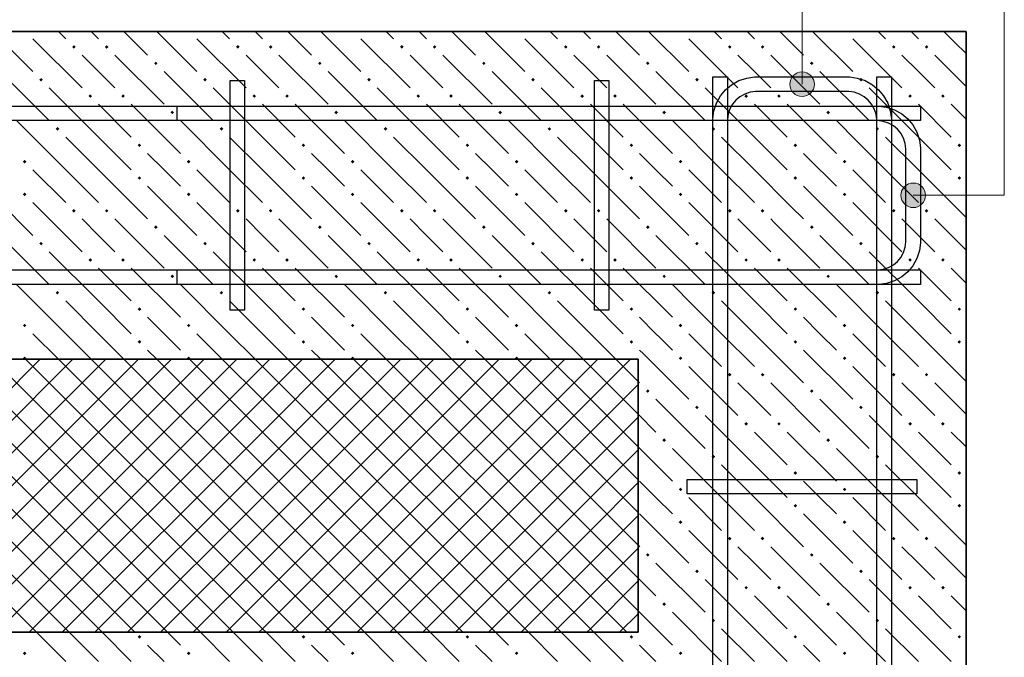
# Model space of a CAD drawing. Header units: millimetres. Extents: x 40580 to 1930067, y -240640 to 81020.
# Tile 432 of 656: x 1131809 to 1135412, y -199233 to -196899. Entities that reach past the tile are written whole.
import ezdxf

# ---------------------------------------------------------------- set-up
doc = ezdxf.new("R2010")
doc.units = ezdxf.units.MM
for name, color, linetype, lineweight in [('ЖБ Перекрытие верхний уровень', 7, 'Continuous', 35), ('Позиционная метка номер позиции', 7, 'Continuous', 13), ('Ребро вкладыша арматура S1', 52, 'Continuous', 25), ('Ребро вкладыша арматура поперечная AW', 52, 'Continuous', 25)]:
    doc.layers.add(name, color=color, linetype=linetype, lineweight=lineweight)
doc.layers.add('Стилевая поверхн.', color=7, linetype='Continuous')

msp = doc.modelspace()

# ---------------------------------------------------------------- hatches: boundary and pattern name
at = {"layer": 'ЖБ Перекрытие верхний уровень', "linetype": 'Continuous', "lineweight": -3, "transparency": 33554687}
for points in [[(1131830.6, -196941.6), (1131827.4, -196944.8), (1131824.1, -196941.6)], [(1132430.6, -196941.6), (1132427.4, -196944.8), (1132424.1, -196941.6)], [(1133030.6, -196941.6), (1133027.4, -196944.8), (1133024.1, -196941.6)], [(1133630.6, -196941.6), (1133627.4, -196944.8), (1133624.1, -196941.6)], [(1134230.6, -196941.6), (1134227.4, -196944.8), (1134224.1, -196941.6)], [(1134830.6, -196941.6), (1134827.4, -196944.8), (1134824.1, -196941.6)], [(1132000.9, -196998.3), (1132007.4, -196991.8), (1132013.9, -196998.3), (1132007.4, -197004.8)], [(1132120.9, -196998.3), (1132127.4, -196991.8), (1132133.9, -196998.3), (1132127.4, -197004.8)], [(1132600.9, -196998.3), (1132607.4, -196991.8), (1132613.9, -196998.3), (1132607.4, -197004.8)], [(1132720.9, -196998.3), (1132727.4, -196991.8), (1132733.9, -196998.3), (1132727.4, -197004.8)], [(1133200.9, -196998.3), (1133207.4, -196991.8), (1133213.9, -196998.3), (1133207.4, -197004.8)], [(1133320.9, -196998.3), (1133327.4, -196991.8), (1133333.9, -196998.3), (1133327.4, -197004.8)], [(1133800.9, -196998.3), (1133807.4, -196991.8), (1133813.9, -196998.3), (1133807.4, -197004.8)], [(1133920.9, -196998.3), (1133927.4, -196991.8), (1133933.9, -196998.3), (1133927.4, -197004.8)], [(1134400.9, -196998.3), (1134407.4, -196991.8), (1134413.9, -196998.3), (1134407.4, -197004.8)], [(1134520.9, -196998.3), (1134527.4, -196991.8), (1134533.9, -196998.3), (1134527.4, -197004.8)], [(1135000.9, -196998.3), (1135007.4, -196991.8), (1135013.9, -196998.3), (1135007.4, -197004.8)], [(1135120.9, -196998.3), (1135127.4, -196991.8), (1135133.9, -196998.3), (1135127.4, -197004.8)], [(1132300.9, -197058.3), (1132307.4, -197051.8), (1132313.9, -197058.3), (1132307.4, -197064.8)], [(1132900.9, -197058.3), (1132907.4, -197051.8), (1132913.9, -197058.3), (1132907.4, -197064.8)], [(1133500.9, -197058.3), (1133507.4, -197051.8), (1133513.9, -197058.3), (1133507.4, -197064.8)], [(1134100.9, -197058.3), (1134107.4, -197051.8), (1134113.9, -197058.3), (1134107.4, -197064.8)], [(1134700.9, -197058.3), (1134707.4, -197051.8), (1134713.9, -197058.3), (1134707.4, -197064.8)], [(1131880.9, -197118.3), (1131887.4, -197111.8), (1131893.9, -197118.3), (1131887.4, -197124.8)], [(1132480.9, -197118.3), (1132487.4, -197111.8), (1132493.9, -197118.3), (1132487.4, -197124.8)], [(1133080.9, -197118.3), (1133087.4, -197111.8), (1133093.9, -197118.3), (1133087.4, -197124.8)], [(1133680.9, -197118.3), (1133687.4, -197111.8), (1133693.9, -197118.3), (1133687.4, -197124.8)], [(1134280.9, -197118.3), (1134287.4, -197111.8), (1134293.9, -197118.3), (1134287.4, -197124.8)], [(1134880.9, -197118.3), (1134887.4, -197111.8), (1134893.9, -197118.3), (1134887.4, -197124.8)], [(1132060.9, -197178.3), (1132067.4, -197171.8), (1132073.9, -197178.3), (1132067.4, -197184.8)], [(1132180.9, -197178.3), (1132187.4, -197171.8), (1132193.9, -197178.3), (1132187.4, -197184.8)], [(1132660.9, -197178.3), (1132667.4, -197171.8), (1132673.9, -197178.3), (1132667.4, -197184.8)], [(1132780.9, -197178.3), (1132787.4, -197171.8), (1132793.9, -197178.3), (1132787.4, -197184.8)], [(1133260.9, -197178.3), (1133267.4, -197171.8), (1133273.9, -197178.3), (1133267.4, -197184.8)], [(1133380.9, -197178.3), (1133387.4, -197171.8), (1133393.9, -197178.3), (1133387.4, -197184.8)], [(1133860.9, -197178.3), (1133867.4, -197171.8), (1133873.9, -197178.3), (1133867.4, -197184.8)], [(1133980.9, -197178.3), (1133987.4, -197171.8), (1133993.9, -197178.3), (1133987.4, -197184.8)], [(1134460.9, -197178.3), (1134467.4, -197171.8), (1134473.9, -197178.3), (1134467.4, -197184.8)], [(1134580.9, -197178.3), (1134587.4, -197171.8), (1134593.9, -197178.3), (1134587.4, -197184.8)], [(1135060.9, -197178.3), (1135067.4, -197171.8), (1135073.9, -197178.3), (1135067.4, -197184.8)], [(1135180.9, -197178.3), (1135187.4, -197171.8), (1135193.9, -197178.3), (1135187.4, -197184.8)], [(1132360.9, -197238.3), (1132367.4, -197231.8), (1132373.9, -197238.3), (1132367.4, -197244.8)], [(1132960.9, -197238.3), (1132967.4, -197231.8), (1132973.9, -197238.3), (1132967.4, -197244.8)], [(1133560.9, -197238.3), (1133567.4, -197231.8), (1133573.9, -197238.3), (1133567.4, -197244.8)], [(1134160.9, -197238.3), (1134167.4, -197231.8), (1134173.9, -197238.3), (1134167.4, -197244.8)], [(1134760.9, -197238.3), (1134767.4, -197231.8), (1134773.9, -197238.3), (1134767.4, -197244.8)], [(1131940.9, -197298.3), (1131947.4, -197291.8), (1131953.9, -197298.3), (1131947.4, -197304.8)], [(1132540.9, -197298.3), (1132547.4, -197291.8), (1132553.9, -197298.3), (1132547.4, -197304.8)], [(1133140.9, -197298.3), (1133147.4, -197291.8), (1133153.9, -197298.3), (1133147.4, -197304.8)], [(1133740.9, -197298.3), (1133747.4, -197291.8), (1133753.9, -197298.3), (1133747.4, -197304.8)], [(1134340.9, -197298.3), (1134347.4, -197291.8), (1134353.9, -197298.3), (1134347.4, -197304.8)], [(1134940.9, -197298.3), (1134947.4, -197291.8), (1134953.9, -197298.3), (1134947.4, -197304.8)], [(1132240.9, -197358.3), (1132247.4, -197351.8), (1132253.9, -197358.3), (1132247.4, -197364.8)], [(1132840.9, -197358.3), (1132847.4, -197351.8), (1132853.9, -197358.3), (1132847.4, -197364.8)], [(1133440.9, -197358.3), (1133447.4, -197351.8), (1133453.9, -197358.3), (1133447.4, -197364.8)], [(1134040.9, -197358.3), (1134047.4, -197351.8), (1134053.9, -197358.3), (1134047.4, -197364.8)], [(1134640.9, -197358.3), (1134647.4, -197351.8), (1134653.9, -197358.3), (1134647.4, -197364.8)], [(1135240.9, -197358.3), (1135247.4, -197351.8), (1135253.9, -197358.3), (1135247.4, -197364.8)], [(1131820.9, -197418.3), (1131827.4, -197411.8), (1131833.9, -197418.3), (1131827.4, -197424.8)], [(1132420.9, -197418.3), (1132427.4, -197411.8), (1132433.9, -197418.3), (1132427.4, -197424.8)], [(1133020.9, -197418.3), (1133027.4, -197411.8), (1133033.9, -197418.3), (1133027.4, -197424.8)], [(1133620.9, -197418.3), (1133627.4, -197411.8), (1133633.9, -197418.3), (1133627.4, -197424.8)], [(1134220.9, -197418.3), (1134227.4, -197411.8), (1134233.9, -197418.3), (1134227.4, -197424.8)], [(1134820.9, -197418.3), (1134827.4, -197411.8), (1134833.9, -197418.3), (1134827.4, -197424.8)], [(1132240.9, -197478.3), (1132247.4, -197471.8), (1132253.9, -197478.3), (1132247.4, -197484.8)], [(1132840.9, -197478.3), (1132847.4, -197471.8), (1132853.9, -197478.3), (1132847.4, -197484.8)], [(1133440.9, -197478.3), (1133447.4, -197471.8), (1133453.9, -197478.3), (1133447.4, -197484.8)], [(1134040.9, -197478.3), (1134047.4, -197471.8), (1134053.9, -197478.3), (1134047.4, -197484.8)], [(1134640.9, -197478.3), (1134647.4, -197471.8), (1134653.9, -197478.3), (1134647.4, -197484.8)], [(1135240.9, -197478.3), (1135247.4, -197471.8), (1135253.9, -197478.3), (1135247.4, -197484.8)], [(1131820.9, -197538.3), (1131827.4, -197531.8), (1131833.9, -197538.3), (1131827.4, -197544.8)], [(1132420.9, -197538.3), (1132427.4, -197531.8), (1132433.9, -197538.3), (1132427.4, -197544.8)], [(1133020.9, -197538.3), (1133027.4, -197531.8), (1133033.9, -197538.3), (1133027.4, -197544.8)], [(1133620.9, -197538.3), (1133627.4, -197531.8), (1133633.9, -197538.3), (1133627.4, -197544.8)], [(1134220.9, -197538.3), (1134227.4, -197531.8), (1134233.9, -197538.3), (1134227.4, -197544.8)], [(1134820.9, -197538.3), (1134827.4, -197531.8), (1134833.9, -197538.3), (1134827.4, -197544.8)], [(1132000.9, -197598.3), (1132007.4, -197591.8), (1132013.9, -197598.3), (1132007.4, -197604.8)], [(1132120.9, -197598.3), (1132127.4, -197591.8), (1132133.9, -197598.3), (1132127.4, -197604.8)], [(1132600.9, -197598.3), (1132607.4, -197591.8), (1132613.9, -197598.3), (1132607.4, -197604.8)], [(1132720.9, -197598.3), (1132727.4, -197591.8), (1132733.9, -197598.3), (1132727.4, -197604.8)], [(1133200.9, -197598.3), (1133207.4, -197591.8), (1133213.9, -197598.3), (1133207.4, -197604.8)], [(1133320.9, -197598.3), (1133327.4, -197591.8), (1133333.9, -197598.3), (1133327.4, -197604.8)], [(1133800.9, -197598.3), (1133807.4, -197591.8), (1133813.9, -197598.3), (1133807.4, -197604.8)], [(1133920.9, -197598.3), (1133927.4, -197591.8), (1133933.9, -197598.3), (1133927.4, -197604.8)], [(1134400.9, -197598.3), (1134407.4, -197591.8), (1134413.9, -197598.3), (1134407.4, -197604.8)], [(1134520.9, -197598.3), (1134527.4, -197591.8), (1134533.9, -197598.3), (1134527.4, -197604.8)], [(1135000.9, -197598.3), (1135007.4, -197591.8), (1135013.9, -197598.3), (1135007.4, -197604.8)], [(1135120.9, -197598.3), (1135127.4, -197591.8), (1135133.9, -197598.3), (1135127.4, -197604.8)], [(1132300.9, -197658.3), (1132307.4, -197651.8), (1132313.9, -197658.3), (1132307.4, -197664.8)], [(1132900.9, -197658.3), (1132907.4, -197651.8), (1132913.9, -197658.3), (1132907.4, -197664.8)], [(1133500.9, -197658.3), (1133507.4, -197651.8), (1133513.9, -197658.3), (1133507.4, -197664.8)], [(1134100.9, -197658.3), (1134107.4, -197651.8), (1134113.9, -197658.3), (1134107.4, -197664.8)], [(1134700.9, -197658.3), (1134707.4, -197651.8), (1134713.9, -197658.3), (1134707.4, -197664.8)], [(1131880.9, -197718.3), (1131887.4, -197711.8), (1131893.9, -197718.3), (1131887.4, -197724.8)], [(1132480.9, -197718.3), (1132487.4, -197711.8), (1132493.9, -197718.3), (1132487.4, -197724.8)], [(1133080.9, -197718.3), (1133087.4, -197711.8), (1133093.9, -197718.3), (1133087.4, -197724.8)], [(1133680.9, -197718.3), (1133687.4, -197711.8), (1133693.9, -197718.3), (1133687.4, -197724.8)], [(1134280.9, -197718.3), (1134287.4, -197711.8), (1134293.9, -197718.3), (1134287.4, -197724.8)], [(1134880.9, -197718.3), (1134887.4, -197711.8), (1134893.9, -197718.3), (1134887.4, -197724.8)], [(1132060.9, -197778.3), (1132067.4, -197771.8), (1132073.9, -197778.3), (1132067.4, -197784.8)], [(1132180.9, -197778.3), (1132187.4, -197771.8), (1132193.9, -197778.3), (1132187.4, -197784.8)], [(1132660.9, -197778.3), (1132667.4, -197771.8), (1132673.9, -197778.3), (1132667.4, -197784.8)], [(1132780.9, -197778.3), (1132787.4, -197771.8), (1132793.9, -197778.3), (1132787.4, -197784.8)], [(1133260.9, -197778.3), (1133267.4, -197771.8), (1133273.9, -197778.3), (1133267.4, -197784.8)], [(1133380.9, -197778.3), (1133387.4, -197771.8), (1133393.9, -197778.3), (1133387.4, -197784.8)], [(1133860.9, -197778.3), (1133867.4, -197771.8), (1133873.9, -197778.3), (1133867.4, -197784.8)], [(1133980.9, -197778.3), (1133987.4, -197771.8), (1133993.9, -197778.3), (1133987.4, -197784.8)], [(1134460.9, -197778.3), (1134467.4, -197771.8), (1134473.9, -197778.3), (1134467.4, -197784.8)], [(1134580.9, -197778.3), (1134587.4, -197771.8), (1134593.9, -197778.3), (1134587.4, -197784.8)], [(1135060.9, -197778.3), (1135067.4, -197771.8), (1135073.9, -197778.3), (1135067.4, -197784.8)], [(1135180.9, -197778.3), (1135187.4, -197771.8), (1135193.9, -197778.3), (1135187.4, -197784.8)], [(1132360.9, -197838.3), (1132367.4, -197831.8), (1132373.9, -197838.3), (1132367.4, -197844.8)], [(1132960.9, -197838.3), (1132967.4, -197831.8), (1132973.9, -197838.3), (1132967.4, -197844.8)], [(1133560.9, -197838.3), (1133567.4, -197831.8), (1133573.9, -197838.3), (1133567.4, -197844.8)], [(1134160.9, -197838.3), (1134167.4, -197831.8), (1134173.9, -197838.3), (1134167.4, -197844.8)], [(1134760.9, -197838.3), (1134767.4, -197831.8), (1134773.9, -197838.3), (1134767.4, -197844.8)], [(1131940.9, -197898.3), (1131947.4, -197891.8), (1131953.9, -197898.3), (1131947.4, -197904.8)], [(1132540.9, -197898.3), (1132547.4, -197891.8), (1132553.9, -197898.3), (1132547.4, -197904.8)], [(1133140.9, -197898.3), (1133147.4, -197891.8), (1133153.9, -197898.3), (1133147.4, -197904.8)], [(1133740.9, -197898.3), (1133747.4, -197891.8), (1133753.9, -197898.3), (1133747.4, -197904.8)], [(1134340.9, -197898.3), (1134347.4, -197891.8), (1134353.9, -197898.3), (1134347.4, -197904.8)], [(1134940.9, -197898.3), (1134947.4, -197891.8), (1134953.9, -197898.3), (1134947.4, -197904.8)], [(1132240.9, -197958.3), (1132247.4, -197951.8), (1132253.9, -197958.3), (1132247.4, -197964.8)], [(1132840.9, -197958.3), (1132847.4, -197951.8), (1132853.9, -197958.3), (1132847.4, -197964.8)], [(1133440.9, -197958.3), (1133447.4, -197951.8), (1133453.9, -197958.3), (1133447.4, -197964.8)], [(1134040.9, -197958.3), (1134047.4, -197951.8), (1134053.9, -197958.3), (1134047.4, -197964.8)], [(1134640.9, -197958.3), (1134647.4, -197951.8), (1134653.9, -197958.3), (1134647.4, -197964.8)], [(1135240.9, -197958.3), (1135247.4, -197951.8), (1135253.9, -197958.3), (1135247.4, -197964.8)], [(1131820.9, -198018.3), (1131827.4, -198011.8), (1131833.9, -198018.3), (1131827.4, -198024.8)], [(1132420.9, -198018.3), (1132427.4, -198011.8), (1132433.9, -198018.3), (1132427.4, -198024.8)], [(1133020.9, -198018.3), (1133027.4, -198011.8), (1133033.9, -198018.3), (1133027.4, -198024.8)], [(1133620.9, -198018.3), (1133627.4, -198011.8), (1133633.9, -198018.3), (1133627.4, -198024.8)], [(1134220.9, -198018.3), (1134227.4, -198011.8), (1134233.9, -198018.3), (1134227.4, -198024.8)], [(1134820.9, -198018.3), (1134827.4, -198011.8), (1134833.9, -198018.3), (1134827.4, -198024.8)], [(1132240.9, -198078.3), (1132247.4, -198071.8), (1132253.9, -198078.3), (1132247.4, -198084.8)], [(1132840.9, -198078.3), (1132847.4, -198071.8), (1132853.9, -198078.3), (1132847.4, -198084.8)], [(1133440.9, -198078.3), (1133447.4, -198071.8), (1133453.9, -198078.3), (1133447.4, -198084.8)], [(1134040.9, -198078.3), (1134047.4, -198071.8), (1134053.9, -198078.3), (1134047.4, -198084.8)], [(1134640.9, -198078.3), (1134647.4, -198071.8), (1134653.9, -198078.3), (1134647.4, -198084.8)], [(1135240.9, -198078.3), (1135247.4, -198071.8), (1135253.9, -198078.3), (1135247.4, -198084.8)], [(1134220.9, -198138.3), (1134227.4, -198131.8), (1134233.9, -198138.3), (1134227.4, -198144.8)], [(1134820.9, -198138.3), (1134827.4, -198131.8), (1134833.9, -198138.3), (1134827.4, -198144.8)], [(1134400.9, -198198.3), (1134407.4, -198191.8), (1134413.9, -198198.3), (1134407.4, -198204.8)], [(1134520.9, -198198.3), (1134527.4, -198191.8), (1134533.9, -198198.3), (1134527.4, -198204.8)], [(1135000.9, -198198.3), (1135007.4, -198191.8), (1135013.9, -198198.3), (1135007.4, -198204.8)], [(1135120.9, -198198.3), (1135127.4, -198191.8), (1135133.9, -198198.3), (1135127.4, -198204.8)], [(1134100.9, -198258.3), (1134107.4, -198251.8), (1134113.9, -198258.3), (1134107.4, -198264.8)], [(1134700.9, -198258.3), (1134707.4, -198251.8), (1134713.9, -198258.3), (1134707.4, -198264.8)], [(1134280.9, -198318.3), (1134287.4, -198311.8), (1134293.9, -198318.3), (1134287.4, -198324.8)], [(1134880.9, -198318.3), (1134887.4, -198311.8), (1134893.9, -198318.3), (1134887.4, -198324.8)], [(1134460.9, -198378.3), (1134467.4, -198371.8), (1134473.9, -198378.3), (1134467.4, -198384.8)], [(1134580.9, -198378.3), (1134587.4, -198371.8), (1134593.9, -198378.3), (1134587.4, -198384.8)], [(1135060.9, -198378.3), (1135067.4, -198371.8), (1135073.9, -198378.3), (1135067.4, -198384.8)], [(1135180.9, -198378.3), (1135187.4, -198371.8), (1135193.9, -198378.3), (1135187.4, -198384.8)], [(1134160.9, -198438.3), (1134167.4, -198431.8), (1134173.9, -198438.3), (1134167.4, -198444.8)], [(1134760.9, -198438.3), (1134767.4, -198431.8), (1134773.9, -198438.3), (1134767.4, -198444.8)], [(1134340.9, -198498.3), (1134347.4, -198491.8), (1134353.9, -198498.3), (1134347.4, -198504.8)], [(1134940.9, -198498.3), (1134947.4, -198491.8), (1134953.9, -198498.3), (1134947.4, -198504.8)], [(1134640.9, -198558.3), (1134647.4, -198551.8), (1134653.9, -198558.3), (1134647.4, -198564.8)], [(1135240.9, -198558.3), (1135247.4, -198551.8), (1135253.9, -198558.3), (1135247.4, -198564.8)], [(1134220.9, -198618.3), (1134227.4, -198611.8), (1134233.9, -198618.3), (1134227.4, -198624.8)], [(1134820.9, -198618.3), (1134827.4, -198611.8), (1134833.9, -198618.3), (1134827.4, -198624.8)], [(1134640.9, -198678.3), (1134647.4, -198671.8), (1134653.9, -198678.3), (1134647.4, -198684.8)], [(1135240.9, -198678.3), (1135247.4, -198671.8), (1135253.9, -198678.3), (1135247.4, -198684.8)], [(1134220.9, -198738.3), (1134227.4, -198731.8), (1134233.9, -198738.3), (1134227.4, -198744.8)], [(1134820.9, -198738.3), (1134827.4, -198731.8), (1134833.9, -198738.3), (1134827.4, -198744.8)], [(1134400.9, -198798.3), (1134407.4, -198791.8), (1134413.9, -198798.3), (1134407.4, -198804.8)], [(1134520.9, -198798.3), (1134527.4, -198791.8), (1134533.9, -198798.3), (1134527.4, -198804.8)], [(1135000.9, -198798.3), (1135007.4, -198791.8), (1135013.9, -198798.3), (1135007.4, -198804.8)], [(1135120.9, -198798.3), (1135127.4, -198791.8), (1135133.9, -198798.3), (1135127.4, -198804.8)], [(1134100.9, -198858.3), (1134107.4, -198851.8), (1134113.9, -198858.3), (1134107.4, -198864.8)], [(1134700.9, -198858.3), (1134707.4, -198851.8), (1134713.9, -198858.3), (1134707.4, -198864.8)], [(1134280.9, -198918.3), (1134287.4, -198911.8), (1134293.9, -198918.3), (1134287.4, -198924.8)], [(1134880.9, -198918.3), (1134887.4, -198911.8), (1134893.9, -198918.3), (1134887.4, -198924.8)], [(1134460.9, -198978.3), (1134467.4, -198971.8), (1134473.9, -198978.3), (1134467.4, -198984.8)], [(1134580.9, -198978.3), (1134587.4, -198971.8), (1134593.9, -198978.3), (1134587.4, -198984.8)], [(1135060.9, -198978.3), (1135067.4, -198971.8), (1135073.9, -198978.3), (1135067.4, -198984.8)], [(1135180.9, -198978.3), (1135187.4, -198971.8), (1135193.9, -198978.3), (1135187.4, -198984.8)], [(1134160.9, -199038.3), (1134167.4, -199031.8), (1134173.9, -199038.3), (1134167.4, -199044.8)], [(1134760.9, -199038.3), (1134767.4, -199031.8), (1134773.9, -199038.3), (1134767.4, -199044.8)], [(1134340.9, -199098.3), (1134347.4, -199091.8), (1134353.9, -199098.3), (1134347.4, -199104.8)], [(1134940.9, -199098.3), (1134947.4, -199091.8), (1134953.9, -199098.3), (1134947.4, -199104.8)], [(1132240.9, -199158.3), (1132247.4, -199151.8), (1132253.9, -199158.3), (1132247.4, -199164.8)], [(1132840.9, -199158.3), (1132847.4, -199151.8), (1132853.9, -199158.3), (1132847.4, -199164.8)], [(1133440.9, -199158.3), (1133447.4, -199151.8), (1133453.9, -199158.3), (1133447.4, -199164.8)], [(1134040.9, -199158.3), (1134047.4, -199151.8), (1134053.9, -199158.3), (1134047.4, -199164.8)], [(1134640.9, -199158.3), (1134647.4, -199151.8), (1134653.9, -199158.3), (1134647.4, -199164.8)], [(1135240.9, -199158.3), (1135247.4, -199151.8), (1135253.9, -199158.3), (1135247.4, -199164.8)], [(1131820.9, -199218.3), (1131827.4, -199211.8), (1131833.9, -199218.3), (1131827.4, -199224.8)], [(1132420.9, -199218.3), (1132427.4, -199211.8), (1132433.9, -199218.3), (1132427.4, -199224.8)], [(1133020.9, -199218.3), (1133027.4, -199211.8), (1133033.9, -199218.3), (1133027.4, -199224.8)], [(1133620.9, -199218.3), (1133627.4, -199211.8), (1133633.9, -199218.3), (1133627.4, -199224.8)], [(1134220.9, -199218.3), (1134227.4, -199211.8), (1134233.9, -199218.3), (1134227.4, -199224.8)], [(1134820.9, -199218.3), (1134827.4, -199211.8), (1134833.9, -199218.3), (1134827.4, -199224.8)]]:
    msp.add_hatch(color=7, dxfattribs=at).paths.add_polyline_path(points, flags=16)
h = msp.add_hatch(color=7, dxfattribs=at)
h.paths.add_polyline_path([(1131830.6, -198141.6), (1131820.9, -198138.3), (1131827.4, -198131.8), (1131833.9, -198138.3)], flags=16)
h.paths.add_polyline_path([(1131830.6, -198141.6), (1131824.1, -198141.6), (1131820.9, -198138.3)], flags=16)
h = msp.add_hatch(color=7, dxfattribs=at)
h.paths.add_polyline_path([(1132430.6, -198141.6), (1132420.9, -198138.3), (1132427.4, -198131.8), (1132433.9, -198138.3)], flags=16)
h.paths.add_polyline_path([(1132430.6, -198141.6), (1132424.1, -198141.6), (1132420.9, -198138.3)], flags=16)
h = msp.add_hatch(color=7, dxfattribs=at)
h.paths.add_polyline_path([(1133030.6, -198141.6), (1133020.9, -198138.3), (1133027.4, -198131.8), (1133033.9, -198138.3)], flags=16)
h.paths.add_polyline_path([(1133030.6, -198141.6), (1133024.1, -198141.6), (1133020.9, -198138.3)], flags=16)
h = msp.add_hatch(color=7, dxfattribs=at)
h.paths.add_polyline_path([(1133630.6, -198141.6), (1133620.9, -198138.3), (1133627.4, -198131.8), (1133633.9, -198138.3)], flags=16)
h.paths.add_polyline_path([(1133630.6, -198141.6), (1133624.1, -198141.6), (1133620.9, -198138.3)], flags=16)
at = {"layer": 'Позиционная метка номер позиции', "linetype": 'Continuous', "lineweight": 13, "transparency": 33554687}
for points in [[(1134633.3, -197112.4), (1134710.7, -197112.4), (1134694.5, -197096.2)], [(1134633.3, -197112.4), (1134694.5, -197096.2), (1134649.5, -197096.2)], [(1134649.5, -197096.2), (1134694.5, -197096.2), (1134672, -197089.9)], [(1134627, -197134.9), (1134717, -197134.9), (1134710.7, -197112.4)], [(1134627, -197134.9), (1134710.7, -197112.4), (1134633.3, -197112.4)], [(1134633.3, -197157.4), (1134717, -197134.9), (1134627, -197134.9)], [(1134633.3, -197157.4), (1134710.7, -197157.4), (1134717, -197134.9)], [(1134649.5, -197173.6), (1134710.7, -197157.4), (1134633.3, -197157.4)], [(1134649.5, -197173.6), (1134694.5, -197173.6), (1134710.7, -197157.4)], [(1134694.5, -197173.6), (1134649.5, -197173.6), (1134672, -197179.9)], [(1135040, -197519.1), (1135056.2, -197580.3), (1135056.2, -197502.9)], [(1135056.2, -197502.9), (1135078.7, -197586.6), (1135078.7, -197496.6)], [(1135056.2, -197502.9), (1135056.2, -197580.3), (1135078.7, -197586.6)], [(1135078.7, -197496.6), (1135078.7, -197586.6), (1135101.2, -197580.3)], [(1135078.7, -197496.6), (1135101.2, -197580.3), (1135101.2, -197502.9)], [(1135101.2, -197502.9), (1135101.2, -197580.3), (1135117.4, -197564.1)], [(1135101.2, -197502.9), (1135117.4, -197564.1), (1135117.4, -197519.1)], [(1135040, -197564.1), (1135040, -197519.1), (1135033.7, -197541.6)], [(1135040, -197519.1), (1135040, -197564.1), (1135056.2, -197580.3)], [(1135117.4, -197519.1), (1135117.4, -197564.1), (1135123.7, -197541.6)]]:
    msp.add_hatch(color=7, dxfattribs=at).paths.add_polyline_path(points)

# ---------------------------------------------------------------- linework, layer by layer
at = {"color": 7, "linetype": 'Continuous', "lineweight": -3, "transparency": 33554687}
for points in [[(1134345.3, -199828.2), (1134345.3, -197260.6), (1134349.2, -197232.8), (1134358.8, -197203.7), (1134373.7, -197177), (1134392.1, -197155), (1134414.1, -197136.6), (1134440.8, -197121.7), (1134469.8, -197112.1), (1134497.7, -197108.2), (1134846.3, -197108.2), (1134874.1, -197112.1), (1134903.1, -197121.7), (1134929.8, -197136.6), (1134951.9, -197155), (1134970.3, -197177), (1134985.2, -197203.7), (1134994.8, -197232.8), (1134998.7, -197260.6), (1134998.7, -199828.2)], [(1134345.3, -199828.2), (1134345.3, -197260.6), (1134349.2, -197232.8), (1134358.8, -197203.7), (1134373.7, -197177), (1134392.1, -197155), (1134414.1, -197136.6), (1134440.8, -197121.7), (1134469.8, -197112.1), (1134497.7, -197108.2), (1134846.3, -197108.2), (1134874.1, -197112.1), (1134903.1, -197121.7), (1134929.8, -197136.6), (1134951.9, -197155), (1134970.3, -197177), (1134985.2, -197203.7), (1134994.8, -197232.8), (1134998.7, -197260.6), (1134998.7, -199828.2)], [(1134945.3, -199828.2), (1134945.3, -197264.3), (1134942.6, -197244.9), (1134936.2, -197225.3), (1134926.2, -197207.4), (1134914, -197192.9), (1134899.5, -197180.7), (1134881.6, -197170.7), (1134862, -197164.3), (1134842.6, -197161.6), (1134501.4, -197161.6), (1134482, -197164.3), (1134462.4, -197170.7), (1134444.5, -197180.7), (1134430, -197192.9), (1134417.8, -197207.4), (1134407.8, -197225.3), (1134401.4, -197244.9), (1134398.7, -197264.3), (1134398.7, -199828.2)], [(1134945.3, -199828.2), (1134945.3, -197264.3), (1134942.6, -197244.9), (1134936.2, -197225.3), (1134926.2, -197207.4), (1134914, -197192.9), (1134899.5, -197180.7), (1134881.6, -197170.7), (1134862, -197164.3), (1134842.6, -197161.6), (1134501.4, -197161.6), (1134482, -197164.3), (1134462.4, -197170.7), (1134444.5, -197180.7), (1134430, -197192.9), (1134417.8, -197207.4), (1134407.8, -197225.3), (1134401.4, -197244.9), (1134398.7, -197264.3), (1134398.7, -199828.2)], [(1132385.3, -197214.9), (1134953, -197214.9), (1134980.8, -197218.8), (1135009.8, -197228.3), (1135036.5, -197243.3), (1135058.5, -197261.7), (1135076.9, -197283.7), (1135091.9, -197310.4), (1135101.5, -197339.4), (1135105.3, -197367.2), (1135105.3, -197715.9), (1135101.5, -197743.7), (1135091.9, -197772.7), (1135076.9, -197799.4), (1135058.5, -197821.4), (1135036.5, -197839.8), (1135009.8, -197854.8), (1134980.8, -197864.4), (1134953, -197868.2), (1132385.3, -197868.2), (1132385.3, -197814.9), (1134949.3, -197814.9), (1134968.7, -197812.2), (1134988.2, -197805.7), (1135006.1, -197795.7), (1135020.7, -197783.6), (1135032.8, -197769), (1135042.8, -197751.1), (1135049.3, -197731.6), (1135052, -197712.2), (1135052, -197370.9), (1135049.3, -197351.5), (1135042.8, -197332), (1135032.8, -197314.1), (1135020.7, -197299.5), (1135006.1, -197287.4), (1134988.2, -197277.4), (1134968.7, -197270.9), (1134949.3, -197268.2), (1132385.3, -197268.2), (1132385.3, -197214.9)], [(1132385.3, -197214.9), (1134953, -197214.9), (1134980.8, -197218.8), (1135009.8, -197228.3), (1135036.5, -197243.3), (1135058.5, -197261.7), (1135076.9, -197283.7), (1135091.9, -197310.4), (1135101.5, -197339.4), (1135105.3, -197367.2), (1135105.3, -197715.9), (1135101.5, -197743.7), (1135091.9, -197772.7), (1135076.9, -197799.4), (1135058.5, -197821.4), (1135036.5, -197839.8), (1135009.8, -197854.8), (1134980.8, -197864.4), (1134953, -197868.2), (1132385.3, -197868.2), (1132385.3, -197814.9), (1134949.3, -197814.9), (1134968.7, -197812.2), (1134988.2, -197805.7), (1135006.1, -197795.7), (1135020.7, -197783.6), (1135032.8, -197769), (1135042.8, -197751.1), (1135049.3, -197731.6), (1135052, -197712.2), (1135052, -197370.9), (1135049.3, -197351.5), (1135042.8, -197332), (1135032.8, -197314.1), (1135020.7, -197299.5), (1135006.1, -197287.4), (1134988.2, -197277.4), (1134968.7, -197270.9), (1134949.3, -197268.2), (1132385.3, -197268.2), (1132385.3, -197214.9)]]:
    msp.add_lwpolyline(points, dxfattribs=at)
at = {"layer": 'ЖБ Перекрытие верхний уровень', "transparency": 33554687}
for p, q in [((1135272, -196941.6), (1124585.1, -196941.6)), ((1135272, -202808.2), (1135272, -196941.6)), ((1130805.3, -198141.6), (1134072, -198141.6)), ((1134072, -198141.6), (1134072, -199141.6)), ((1134072, -199141.6), (1130805.3, -199141.6))]:
    msp.add_line(p, q, dxfattribs=at)
at = {"layer": 'ЖБ Перекрытие верхний уровень', "color": 9, "linetype": 'Continuous', "lineweight": -3, "true_color": 0xc7c7c7, "transparency": 33554687}
for p, q in [((1131710.6, -196941.6), (1131857.4, -197088.3)), ((1131950.6, -196941.6), (1131977.4, -196968.3)), ((1132070.6, -196941.6), (1132097.4, -196968.3)), ((1132190.6, -196941.6), (1132277.4, -197028.3)), ((1132310.6, -196941.6), (1132457.4, -197088.3)), ((1132550.6, -196941.6), (1132577.4, -196968.3)), ((1132670.6, -196941.6), (1132697.4, -196968.3)), ((1132790.6, -196941.6), (1132877.4, -197028.3)), ((1132910.6, -196941.6), (1133057.4, -197088.3)), ((1133150.6, -196941.6), (1133177.4, -196968.3)), ((1133270.6, -196941.6), (1133297.4, -196968.3)), ((1133390.6, -196941.6), (1133477.4, -197028.3)), ((1133510.6, -196941.6), (1133657.4, -197088.3)), ((1133750.6, -196941.6), (1133777.4, -196968.3)), ((1133870.6, -196941.6), (1133897.4, -196968.3)), ((1133990.6, -196941.6), (1134077.4, -197028.3)), ((1134110.6, -196941.6), (1134257.4, -197088.3)), ((1134350.6, -196941.6), (1134377.4, -196968.3)), ((1134470.6, -196941.6), (1134497.4, -196968.3)), ((1134590.6, -196941.6), (1134677.4, -197028.3)), ((1134710.6, -196941.6), (1134857.4, -197088.3)), ((1134950.6, -196941.6), (1134977.4, -196968.3)), ((1135070.6, -196941.6), (1135097.4, -196968.3)), ((1131857.4, -196968.3), (1132037.4, -197148.3)), ((1132457.4, -196968.3), (1132637.4, -197148.3)), ((1133057.4, -196968.3), (1133237.4, -197148.3)), ((1133657.4, -196968.3), (1133837.4, -197148.3)), ((1134257.4, -196968.3), (1134437.4, -197148.3)), ((1134857.4, -196968.3), (1135037.4, -197148.3)), ((1132097.4, -197088.3), (1132037.4, -197028.3)), ((1132157.4, -197028.3), (1132337.4, -197208.3)), ((1132697.4, -197088.3), (1132637.4, -197028.3)), ((1132757.4, -197028.3), (1132937.4, -197208.3)), ((1133297.4, -197088.3), (1133237.4, -197028.3)), ((1133357.4, -197028.3), (1133537.4, -197208.3)), ((1133897.4, -197088.3), (1133837.4, -197028.3)), ((1133957.4, -197028.3), (1134137.4, -197208.3)), ((1134497.4, -197088.3), (1134437.4, -197028.3)), ((1134557.4, -197028.3), (1134737.4, -197208.3)), ((1135097.4, -197088.3), (1135037.4, -197028.3)), ((1131737.4, -197088.3), (1131917.4, -197268.3)), ((1132157.4, -197148.3), (1132097.4, -197088.3)), ((1132337.4, -197088.3), (1132517.4, -197268.3)), ((1132757.4, -197148.3), (1132697.4, -197088.3)), ((1132937.4, -197088.3), (1133117.4, -197268.3)), ((1133357.4, -197148.3), (1133297.4, -197088.3)), ((1133537.4, -197088.3), (1133717.4, -197268.3)), ((1133957.4, -197148.3), (1133897.4, -197088.3)), ((1134137.4, -197088.3), (1134317.4, -197268.3)), ((1134557.4, -197148.3), (1134497.4, -197088.3)), ((1134737.4, -197088.3), (1134917.4, -197268.3)), ((1132097.4, -197328.3), (1131917.4, -197148.3)), ((1132697.4, -197328.3), (1132517.4, -197148.3)), ((1133297.4, -197328.3), (1133117.4, -197148.3)), ((1133897.4, -197328.3), (1133717.4, -197148.3)), ((1134497.4, -197328.3), (1134317.4, -197148.3)), ((1132097.4, -197208.3), (1132217.4, -197328.3)), ((1132217.4, -197208.3), (1132397.4, -197388.3)), ((1132697.4, -197208.3), (1132817.4, -197328.3)), ((1132817.4, -197208.3), (1132997.4, -197388.3)), ((1133297.4, -197208.3), (1133417.4, -197328.3)), ((1133417.4, -197208.3), (1133597.4, -197388.3)), ((1133897.4, -197208.3), (1134017.4, -197328.3)), ((1134017.4, -197208.3), (1134197.4, -197388.3)), ((1134497.4, -197208.3), (1134617.4, -197328.3)), ((1134617.4, -197208.3), (1134797.4, -197388.3)), ((1135097.4, -197208.3), (1135217.4, -197328.3)), ((1135217.4, -197208.3), (1135272, -197262.9)), ((1131977.4, -197448.3), (1131797.4, -197268.3)), ((1132577.4, -197448.3), (1132397.4, -197268.3)), ((1133177.4, -197448.3), (1132997.4, -197268.3)), ((1133777.4, -197448.3), (1133597.4, -197268.3)), ((1134377.4, -197448.3), (1134197.4, -197268.3)), ((1131977.4, -197328.3), (1132097.4, -197448.3)), ((1132097.4, -197328.3), (1132217.4, -197448.3)), ((1132577.4, -197328.3), (1132697.4, -197448.3)), ((1132697.4, -197328.3), (1132817.4, -197448.3)), ((1133177.4, -197328.3), (1133297.4, -197448.3)), ((1133297.4, -197328.3), (1133417.4, -197448.3)), ((1133777.4, -197328.3), (1133897.4, -197448.3)), ((1133897.4, -197328.3), (1134017.4, -197448.3)), ((1134377.4, -197328.3), (1134497.4, -197448.3)), ((1134497.4, -197328.3), (1134617.4, -197448.3)), ((1134977.4, -197328.3), (1135097.4, -197448.3)), ((1135097.4, -197328.3), (1135217.4, -197448.3)), ((1132337.4, -197448.3), (1132277.4, -197388.3)), ((1132937.4, -197448.3), (1132877.4, -197388.3)), ((1133537.4, -197448.3), (1133477.4, -197388.3)), ((1134137.4, -197448.3), (1134077.4, -197388.3)), ((1134737.4, -197448.3), (1134677.4, -197388.3)), ((1131857.4, -197448.3), (1131977.4, -197568.3)), ((1131977.4, -197448.3), (1132097.4, -197568.3)), ((1132097.4, -197448.3), (1132277.4, -197628.3)), ((1132397.4, -197508.3), (1132337.4, -197448.3)), ((1132457.4, -197448.3), (1132577.4, -197568.3)), ((1132577.4, -197448.3), (1132697.4, -197568.3)), ((1132697.4, -197448.3), (1132877.4, -197628.3)), ((1132997.4, -197508.3), (1132937.4, -197448.3)), ((1133057.4, -197448.3), (1133177.4, -197568.3)), ((1133177.4, -197448.3), (1133297.4, -197568.3)), ((1133297.4, -197448.3), (1133477.4, -197628.3)), ((1133597.4, -197508.3), (1133537.4, -197448.3)), ((1133657.4, -197448.3), (1133777.4, -197568.3)), ((1133777.4, -197448.3), (1133897.4, -197568.3)), ((1133897.4, -197448.3), (1134077.4, -197628.3)), ((1134197.4, -197508.3), (1134137.4, -197448.3)), ((1134257.4, -197448.3), (1134377.4, -197568.3)), ((1134377.4, -197448.3), (1134497.4, -197568.3)), ((1134857.4, -197448.3), (1134977.4, -197568.3)), ((1134977.4, -197448.3), (1135097.4, -197568.3)), ((1135097.4, -197448.3), (1135272, -197622.9)), ((1131677.4, -197508.3), (1131857.4, -197688.3)), ((1132277.4, -197508.3), (1132457.4, -197688.3)), ((1132877.4, -197508.3), (1133057.4, -197688.3)), ((1133477.4, -197508.3), (1133657.4, -197688.3)), ((1134077.4, -197508.3), (1134257.4, -197688.3)), ((1131857.4, -197568.3), (1132037.4, -197748.3)), ((1132457.4, -197568.3), (1132637.4, -197748.3)), ((1133057.4, -197568.3), (1133237.4, -197748.3)), ((1133657.4, -197568.3), (1133837.4, -197748.3)), ((1134257.4, -197568.3), (1134437.4, -197748.3)), ((1134857.4, -197568.3), (1135037.4, -197748.3)), ((1132097.4, -197688.3), (1132037.4, -197628.3)), ((1132157.4, -197628.3), (1132337.4, -197808.3)), ((1132697.4, -197688.3), (1132637.4, -197628.3)), ((1132757.4, -197628.3), (1132937.4, -197808.3)), ((1133297.4, -197688.3), (1133237.4, -197628.3)), ((1133357.4, -197628.3), (1133537.4, -197808.3)), ((1133897.4, -197688.3), (1133837.4, -197628.3)), ((1133957.4, -197628.3), (1134137.4, -197808.3)), ((1134497.4, -197688.3), (1134437.4, -197628.3)), ((1135097.4, -197688.3), (1135037.4, -197628.3)), ((1135157.4, -197628.3), (1135272, -197742.9)), ((1131737.4, -197688.3), (1131917.4, -197868.3)), ((1132157.4, -197748.3), (1132097.4, -197688.3)), ((1132337.4, -197688.3), (1132517.4, -197868.3)), ((1132757.4, -197748.3), (1132697.4, -197688.3)), ((1132937.4, -197688.3), (1133117.4, -197868.3)), ((1133357.4, -197748.3), (1133297.4, -197688.3)), ((1133537.4, -197688.3), (1133717.4, -197868.3)), ((1133957.4, -197748.3), (1133897.4, -197688.3)), ((1134137.4, -197688.3), (1134317.4, -197868.3)), ((1134737.4, -197688.3), (1134917.4, -197868.3)), ((1135157.4, -197748.3), (1135097.4, -197688.3)), ((1132097.4, -197928.3), (1131917.4, -197748.3)), ((1132697.4, -197928.3), (1132517.4, -197748.3)), ((1133297.4, -197928.3), (1133117.4, -197748.3)), ((1133897.4, -197928.3), (1133717.4, -197748.3)), ((1135097.4, -197928.3), (1134917.4, -197748.3)), ((1132097.4, -197808.3), (1132217.4, -197928.3)), ((1132217.4, -197808.3), (1132397.4, -197988.3)), ((1132697.4, -197808.3), (1132817.4, -197928.3)), ((1132817.4, -197808.3), (1132997.4, -197988.3)), ((1133297.4, -197808.3), (1133417.4, -197928.3)), ((1133417.4, -197808.3), (1133597.4, -197988.3)), ((1133897.4, -197808.3), (1134017.4, -197928.3)), ((1134017.4, -197808.3), (1134197.4, -197988.3)), ((1134497.4, -197808.3), (1134617.4, -197928.3)), ((1134617.4, -197808.3), (1134797.4, -197988.3)), ((1135097.4, -197808.3), (1135217.4, -197928.3)), ((1135217.4, -197808.3), (1135272, -197862.9)), ((1131977.4, -198048.3), (1131797.4, -197868.3)), ((1132577.4, -198048.3), (1132397.4, -197868.3)), ((1133177.4, -198048.3), (1132997.4, -197868.3)), ((1133777.4, -198048.3), (1133597.4, -197868.3)), ((1134977.4, -198048.3), (1134797.4, -197868.3)), ((1131977.4, -197928.3), (1132097.4, -198048.3)), ((1132097.4, -197928.3), (1132217.4, -198048.3)), ((1132577.4, -197928.3), (1132697.4, -198048.3)), ((1132697.4, -197928.3), (1132817.4, -198048.3)), ((1133177.4, -197928.3), (1133297.4, -198048.3)), ((1133297.4, -197928.3), (1133417.4, -198048.3)), ((1133777.4, -197928.3), (1133897.4, -198048.3)), ((1133897.4, -197928.3), (1134017.4, -198048.3)), ((1134377.4, -197928.3), (1134497.4, -198048.3)), ((1134497.4, -197928.3), (1134617.4, -198048.3)), ((1134977.4, -197928.3), (1135097.4, -198048.3)), ((1135097.4, -197928.3), (1135217.4, -198048.3)), ((1132337.4, -198048.3), (1132277.4, -197988.3)), ((1132937.4, -198048.3), (1132877.4, -197988.3)), ((1133537.4, -198048.3), (1133477.4, -197988.3)), ((1134137.4, -198048.3), (1134077.4, -197988.3)), ((1134737.4, -198048.3), (1134677.4, -197988.3)), ((1132397.4, -198108.3), (1132337.4, -198048.3)), ((1132997.4, -198108.3), (1132937.4, -198048.3)), ((1133597.4, -198108.3), (1133537.4, -198048.3)), ((1134257.4, -198048.3), (1134377.4, -198168.3)), ((1134377.4, -198048.3), (1134497.4, -198168.3)), ((1134497.4, -198048.3), (1134677.4, -198228.3)), ((1134797.4, -198108.3), (1134737.4, -198048.3)), ((1134857.4, -198048.3), (1134977.4, -198168.3)), ((1134977.4, -198048.3), (1135097.4, -198168.3)), ((1135097.4, -198048.3), (1135272, -198222.9)), ((1134677.4, -198108.3), (1134857.4, -198288.3)), ((1134257.4, -198168.3), (1134437.4, -198348.3)), ((1134857.4, -198168.3), (1135037.4, -198348.3)), ((1134072, -198222.9), (1134077.4, -198228.3)), ((1134497.4, -198288.3), (1134437.4, -198228.3)), ((1134557.4, -198228.3), (1134737.4, -198408.3)), ((1135097.4, -198288.3), (1135037.4, -198228.3)), ((1135157.4, -198228.3), (1135272, -198342.9)), ((1134137.4, -198288.3), (1134317.4, -198468.3)), ((1134557.4, -198348.3), (1134497.4, -198288.3)), ((1134737.4, -198288.3), (1134917.4, -198468.3)), ((1135157.4, -198348.3), (1135097.4, -198288.3)), ((1134072, -198342.9), (1134137.4, -198408.3)), ((1134497.4, -198528.3), (1134317.4, -198348.3)), ((1135097.4, -198528.3), (1134917.4, -198348.3)), ((1134497.4, -198408.3), (1134617.4, -198528.3)), ((1134617.4, -198408.3), (1134797.4, -198588.3)), ((1135097.4, -198408.3), (1135217.4, -198528.3)), ((1135217.4, -198408.3), (1135272, -198462.9)), ((1134072, -198462.9), (1134197.4, -198588.3)), ((1134377.4, -198648.3), (1134197.4, -198468.3)), ((1134977.4, -198648.3), (1134797.4, -198468.3)), ((1134377.4, -198528.3), (1134497.4, -198648.3)), ((1134497.4, -198528.3), (1134617.4, -198648.3)), ((1134977.4, -198528.3), (1135097.4, -198648.3)), ((1135097.4, -198528.3), (1135217.4, -198648.3)), ((1134137.4, -198648.3), (1134077.4, -198588.3)), ((1134737.4, -198648.3), (1134677.4, -198588.3)), ((1134197.4, -198708.3), (1134137.4, -198648.3)), ((1134257.4, -198648.3), (1134377.4, -198768.3)), ((1134377.4, -198648.3), (1134497.4, -198768.3)), ((1134497.4, -198648.3), (1134677.4, -198828.3)), ((1134797.4, -198708.3), (1134737.4, -198648.3)), ((1134857.4, -198648.3), (1134977.4, -198768.3)), ((1134977.4, -198648.3), (1135097.4, -198768.3)), ((1135097.4, -198648.3), (1135272, -198822.9)), ((1134077.4, -198708.3), (1134257.4, -198888.3)), ((1134677.4, -198708.3), (1134857.4, -198888.3)), ((1134257.4, -198768.3), (1134437.4, -198948.3)), ((1134857.4, -198768.3), (1135037.4, -198948.3)), ((1134072, -198822.9), (1134077.4, -198828.3)), ((1134497.4, -198888.3), (1134437.4, -198828.3)), ((1134557.4, -198828.3), (1134737.4, -199008.3)), ((1135097.4, -198888.3), (1135037.4, -198828.3)), ((1135157.4, -198828.3), (1135272, -198942.9)), ((1134137.4, -198888.3), (1134317.4, -199068.3)), ((1134557.4, -198948.3), (1134497.4, -198888.3)), ((1134737.4, -198888.3), (1134917.4, -199068.3)), ((1135157.4, -198948.3), (1135097.4, -198888.3)), ((1134072, -198942.9), (1134137.4, -199008.3)), ((1134497.4, -199128.3), (1134317.4, -198948.3)), ((1135097.4, -199128.3), (1134917.4, -198948.3)), ((1134497.4, -199008.3), (1134617.4, -199128.3)), ((1134617.4, -199008.3), (1134797.4, -199188.3)), ((1135097.4, -199008.3), (1135217.4, -199128.3)), ((1135217.4, -199008.3), (1135272, -199062.9)), ((1134072, -199062.9), (1134197.4, -199188.3)), ((1134377.4, -199248.3), (1134197.4, -199068.3)), ((1134977.4, -199248.3), (1134797.4, -199068.3)), ((1134377.4, -199128.3), (1134497.4, -199248.3)), ((1134497.4, -199128.3), (1134617.4, -199248.3)), ((1134977.4, -199128.3), (1135097.4, -199248.3)), ((1135097.4, -199128.3), (1135217.4, -199248.3)), ((1131977.4, -199248.3), (1131870.6, -199141.6)), ((1131990.6, -199141.6), (1132097.4, -199248.3)), ((1132110.6, -199141.6), (1132217.4, -199248.3)), ((1132350.6, -199141.6), (1132397.4, -199188.3)), ((1132577.4, -199248.3), (1132470.6, -199141.6)), ((1132590.6, -199141.6), (1132697.4, -199248.3)), ((1132710.6, -199141.6), (1132817.4, -199248.3)), ((1132950.6, -199141.6), (1132997.4, -199188.3)), ((1133177.4, -199248.3), (1133070.6, -199141.6)), ((1133190.6, -199141.6), (1133297.4, -199248.3)), ((1133310.6, -199141.6), (1133417.4, -199248.3)), ((1133550.6, -199141.6), (1133597.4, -199188.3)), ((1133777.4, -199248.3), (1133670.6, -199141.6)), ((1133790.6, -199141.6), (1133897.4, -199248.3)), ((1133910.6, -199141.6), (1134017.4, -199248.3)), ((1132337.4, -199248.3), (1132277.4, -199188.3)), ((1132937.4, -199248.3), (1132877.4, -199188.3)), ((1133537.4, -199248.3), (1133477.4, -199188.3)), ((1134137.4, -199248.3), (1134077.4, -199188.3)), ((1134737.4, -199248.3), (1134677.4, -199188.3))]:
    msp.add_line(p, q, dxfattribs=at)
for points in [[(1135190.6, -196941.6), (1135231.3, -196982.2), (1135231.3, -196982.2), (1135272, -197022.9)], [(1135157.4, -197028.3), (1135171.3, -197042.2), (1135171.3, -197042.2), (1135272, -197142.9)], [(1135157.4, -197148.3), (1135111.3, -197102.2), (1135111.3, -197102.2), (1135097.4, -197088.3)], [(1135097.4, -197328.3), (1134991.3, -197222.2), (1134991.3, -197222.2), (1134917.4, -197148.3)], [(1134977.4, -197448.3), (1134871.3, -197342.2), (1134871.3, -197342.2), (1134797.4, -197268.3)], [(1134497.4, -197448.3), (1134631.3, -197582.2), (1134631.3, -197582.2), (1134677.4, -197628.3)], [(1134797.4, -197508.3), (1134751.3, -197462.2), (1134751.3, -197462.2), (1134737.4, -197448.3)], [(1134677.4, -197508.3), (1134691.3, -197522.2), (1134691.3, -197522.2), (1134857.4, -197688.3)], [(1134557.4, -197628.3), (1134571.3, -197642.2), (1134571.3, -197642.2), (1134737.4, -197808.3)], [(1134557.4, -197748.3), (1134511.3, -197702.2), (1134511.3, -197702.2), (1134497.4, -197688.3)], [(1134497.4, -197928.3), (1134391.3, -197822.2), (1134391.3, -197822.2), (1134317.4, -197748.3)], [(1134377.4, -198048.3), (1134271.3, -197942.2), (1134271.3, -197942.2), (1134197.4, -197868.3)], [(1131857.4, -198048.3), (1131950.6, -198141.6), (1131950.6, -198141.6)], [(1131977.4, -198048.3), (1132070.6, -198141.6), (1132070.6, -198141.6)], [(1132097.4, -198048.3), (1132190.6, -198141.6), (1132190.6, -198141.6)], [(1132457.4, -198048.3), (1132550.6, -198141.6), (1132550.6, -198141.6)], [(1132577.4, -198048.3), (1132670.6, -198141.6), (1132670.6, -198141.6)], [(1132697.4, -198048.3), (1132790.6, -198141.6), (1132790.6, -198141.6)], [(1133057.4, -198048.3), (1133150.6, -198141.6), (1133150.6, -198141.6)], [(1133177.4, -198048.3), (1133270.6, -198141.6), (1133270.6, -198141.6)], [(1133297.4, -198048.3), (1133390.6, -198141.6), (1133390.6, -198141.6)], [(1133657.4, -198048.3), (1133750.6, -198141.6), (1133750.6, -198141.6)], [(1133777.4, -198048.3), (1133870.6, -198141.6), (1133870.6, -198141.6)], [(1133897.4, -198048.3), (1133990.6, -198141.6), (1133990.6, -198141.6)], [(1134197.4, -198108.3), (1134151.3, -198062.2), (1134151.3, -198062.2), (1134137.4, -198048.3)], [(1132277.4, -198108.3), (1132310.6, -198141.6), (1132310.6, -198141.6)], [(1132877.4, -198108.3), (1132910.6, -198141.6), (1132910.6, -198141.6)], [(1133477.4, -198108.3), (1133510.6, -198141.6), (1133510.6, -198141.6)], [(1134077.4, -198108.3), (1134091.3, -198122.2), (1134091.3, -198122.2), (1134257.4, -198288.3)]]:
    msp.add_lwpolyline(points, dxfattribs=at)
at = {"layer": 'Позиционная метка номер позиции', "color": 7, "linetype": 'Continuous', "lineweight": 13, "transparency": 33554687}
for p, q in [((1134672, -197089.9), (1134672, -197089.9)), ((1134627, -197134.9), (1134627, -197134.9)), ((1134717, -197134.9), (1134717, -197134.9)), ((1134672, -197179.9), (1134672, -197179.9)), ((1135078.7, -197496.6), (1135078.7, -197496.6)), ((1135033.7, -197541.6), (1135033.7, -197541.6)), ((1135123.7, -197541.6), (1135123.7, -197541.6)), ((1135078.7, -197586.6), (1135078.7, -197586.6))]:
    msp.add_line(p, q, dxfattribs=at)
for points in [[(1134672, -197134.9), (1134672, -195274.9), (1132248.7, -195274.9)], [(1135078.7, -197541.6), (1135412, -197541.6), (1135412, -195274.9), (1132248.7, -195274.9)]]:
    msp.add_lwpolyline(points, dxfattribs=at)
for centre in [(1134672, -197134.9), (1135078.7, -197541.6)]:
    msp.add_circle(centre, 45, dxfattribs=at)
at = {"layer": 'Ребро вкладыша арматура S1', "color": 7, "linetype": 'Continuous', "lineweight": 25, "transparency": 33554687}
for points in [[(1134345.3, -202834.9), (1134345.3, -197108.2), (1134398.7, -197108.2), (1134398.7, -202834.9), (1134345.3, -202834.9)], [(1134345.3, -202834.9), (1134345.3, -197108.2), (1134398.7, -197108.2), (1134398.7, -202834.9), (1134345.3, -202834.9)], [(1134945.3, -202834.9), (1134945.3, -197108.2), (1134998.7, -197108.2), (1134998.7, -202834.9), (1134945.3, -202834.9)], [(1134945.3, -202834.9), (1134945.3, -197108.2), (1134998.7, -197108.2), (1134998.7, -202834.9), (1134945.3, -202834.9)], [(1124558.4, -197214.9), (1135105.3, -197214.9), (1135105.3, -197268.2), (1124558.4, -197268.2), (1124558.4, -197214.9)], [(1124558.4, -197214.9), (1135105.3, -197214.9), (1135105.3, -197268.2), (1124558.4, -197268.2), (1124558.4, -197214.9)], [(1124558.4, -197814.9), (1135105.3, -197814.9), (1135105.3, -197868.2), (1124558.4, -197868.2), (1124558.4, -197814.9)], [(1124558.4, -197814.9), (1135105.3, -197814.9), (1135105.3, -197868.2), (1124558.4, -197868.2), (1124558.4, -197814.9)]]:
    msp.add_lwpolyline(points, dxfattribs=at)
at = {"layer": 'Ребро вкладыша арматура поперечная AW', "color": 7, "linetype": 'Continuous', "lineweight": -3, "transparency": 33554687}
for points in [[(1132578.7, -197961.6), (1132578.7, -197121.6), (1132632, -197121.6), (1132632, -197961.6), (1132578.7, -197961.6)], [(1133912, -197961.6), (1133912, -197121.6), (1133965.3, -197121.6), (1133965.3, -197961.6), (1133912, -197961.6)], [(1134252, -198581.6), (1135092, -198581.6), (1135092, -198634.9), (1134252, -198634.9), (1134252, -198581.6)]]:
    msp.add_lwpolyline(points, dxfattribs=at)
at = {"layer": 'Стилевая поверхн.', "color": 252, "linetype": 'Continuous', "lineweight": 13, "true_color": 0x8f8f8f, "transparency": 33554687}
for p, q in [((1131497.4, -198528.3), (1131884.1, -198141.6)), ((1131497.4, -198648.3), (1132004.1, -198141.6)), ((1131497.4, -198768.3), (1132124.1, -198141.6)), ((1131497.4, -198888.3), (1132244.1, -198141.6)), ((1131497.4, -199008.3), (1132364.1, -198141.6)), ((1131497.4, -199128.3), (1132484.1, -198141.6)), ((1131590.6, -198141.6), (1132590.6, -199141.6)), ((1131604.1, -199141.6), (1132604.1, -198141.6)), ((1131710.6, -198141.6), (1132697.4, -199128.3)), ((1131830.6, -198141.6), (1132697.4, -199008.3)), ((1131950.6, -198141.6), (1132697.4, -198888.3)), ((1132070.6, -198141.6), (1132697.4, -198768.3)), ((1132190.6, -198141.6), (1132697.4, -198648.3)), ((1132310.6, -198141.6), (1132697.4, -198528.3)), ((1132430.6, -198141.6), (1132697.4, -198408.3)), ((1132550.6, -198141.6), (1132697.4, -198288.3)), ((1132670.6, -198141.6), (1132697.4, -198168.3)), ((1132697.4, -198168.3), (1132724.1, -198141.6)), ((1132697.4, -198288.3), (1132844.1, -198141.6)), ((1132697.4, -198408.3), (1132964.1, -198141.6)), ((1132697.4, -198528.3), (1133084.1, -198141.6)), ((1132697.4, -198648.3), (1133204.1, -198141.6)), ((1132697.4, -198768.3), (1133324.1, -198141.6)), ((1132697.4, -198888.3), (1133444.1, -198141.6)), ((1132697.4, -199008.3), (1133564.1, -198141.6)), ((1132697.4, -199128.3), (1133684.1, -198141.6)), ((1132790.6, -198141.6), (1133790.6, -199141.6)), ((1132804.1, -199141.6), (1133804.1, -198141.6)), ((1132910.6, -198141.6), (1133897.4, -199128.3)), ((1133030.6, -198141.6), (1133897.4, -199008.3)), ((1133150.6, -198141.6), (1133897.4, -198888.3)), ((1133270.6, -198141.6), (1133897.4, -198768.3)), ((1133390.6, -198141.6), (1133897.4, -198648.3)), ((1133510.6, -198141.6), (1133897.4, -198528.3)), ((1133630.6, -198141.6), (1133897.4, -198408.3)), ((1133750.6, -198141.6), (1133897.4, -198288.3)), ((1133870.6, -198141.6), (1133897.4, -198168.3)), ((1133897.4, -198168.3), (1133924.1, -198141.6)), ((1133897.4, -198288.3), (1134044.1, -198141.6)), ((1133990.6, -198141.6), (1134072, -198222.9)), ((1131497.4, -198168.3), (1132470.6, -199141.6)), ((1131724.1, -199141.6), (1132697.4, -198168.3)), ((1132697.4, -198168.3), (1133670.6, -199141.6)), ((1132924.1, -199141.6), (1133897.4, -198168.3)), ((1133897.4, -198168.3), (1134072, -198342.9)), ((1133897.4, -198408.3), (1134072, -198233.7)), ((1131497.4, -198288.3), (1132350.6, -199141.6)), ((1131844.1, -199141.6), (1132697.4, -198288.3)), ((1132697.4, -198288.3), (1133550.6, -199141.6)), ((1133044.1, -199141.6), (1133897.4, -198288.3)), ((1133897.4, -198288.3), (1134072, -198462.9)), ((1133897.4, -198528.3), (1134072, -198353.7)), ((1131497.4, -198408.3), (1132230.6, -199141.6)), ((1131964.1, -199141.6), (1132697.4, -198408.3)), ((1132697.4, -198408.3), (1133430.6, -199141.6)), ((1133164.1, -199141.6), (1133897.4, -198408.3)), ((1133897.4, -198408.3), (1134072, -198582.9)), ((1133897.4, -198648.3), (1134072, -198473.7)), ((1131497.4, -198528.3), (1132110.6, -199141.6)), ((1132084.1, -199141.6), (1132697.4, -198528.3)), ((1132697.4, -198528.3), (1133310.6, -199141.6)), ((1133284.1, -199141.6), (1133897.4, -198528.3)), ((1133897.4, -198528.3), (1134072, -198702.9)), ((1133897.4, -198768.3), (1134072, -198593.7)), ((1131497.4, -198648.3), (1131990.6, -199141.6)), ((1132204.1, -199141.6), (1132697.4, -198648.3)), ((1132697.4, -198648.3), (1133190.6, -199141.6)), ((1133404.1, -199141.6), (1133897.4, -198648.3)), ((1133897.4, -198648.3), (1134072, -198822.9)), ((1133897.4, -198888.3), (1134072, -198713.7)), ((1131497.4, -198768.3), (1131870.6, -199141.6)), ((1132324.1, -199141.6), (1132697.4, -198768.3)), ((1132697.4, -198768.3), (1133070.6, -199141.6)), ((1133524.1, -199141.6), (1133897.4, -198768.3)), ((1133897.4, -198768.3), (1134072, -198942.9)), ((1133897.4, -199008.3), (1134072, -198833.7)), ((1132444.1, -199141.6), (1132697.4, -198888.3)), ((1132697.4, -198888.3), (1132950.6, -199141.6)), ((1133644.1, -199141.6), (1133897.4, -198888.3)), ((1133897.4, -198888.3), (1134072, -199062.9)), ((1133897.4, -199128.3), (1134072, -198953.7)), ((1132564.1, -199141.6), (1132697.4, -199008.3)), ((1132697.4, -199008.3), (1132830.6, -199141.6)), ((1133764.1, -199141.6), (1133897.4, -199008.3)), ((1133897.4, -199008.3), (1134030.6, -199141.6)), ((1134004.1, -199141.6), (1134072, -199073.7)), ((1132684.1, -199141.6), (1132697.4, -199128.3)), ((1132697.4, -199128.3), (1132710.6, -199141.6)), ((1133884.1, -199141.6), (1133897.4, -199128.3)), ((1133897.4, -199128.3), (1133910.6, -199141.6))]:
    msp.add_line(p, q, dxfattribs=at)

doc.saveas('drawing.dxf')
